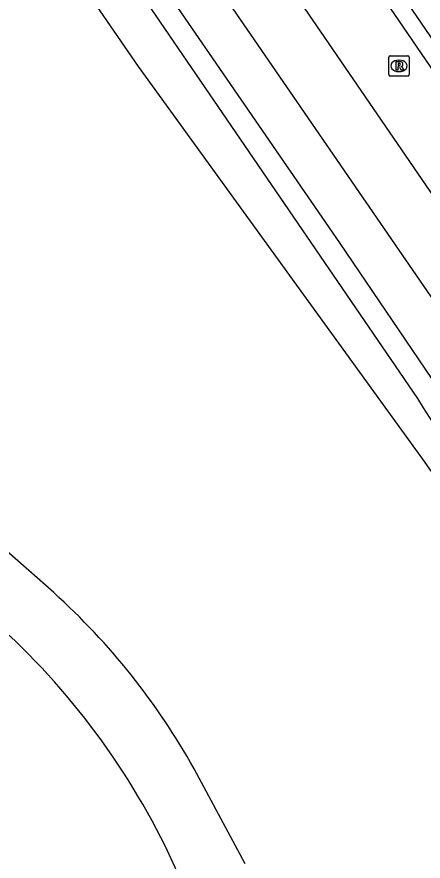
# Model space of a CAD drawing. Extents: x 155275 to 156263, y 382654 to 383635.
# Drawn here: x 155755.08 to 155775.02, y 383099.41 to 383140.81 of the extents above; entities that cross this region are included whole.
import ezdxf

# ---------------------------------------------------------------- set-up
doc = ezdxf.new("R2010")
doc.units = 0
for name, color, linetype in [('IMGEO_Berm_groen', 7, 'Continuous'), ('IMGEO_Fietspad_gesloten', 7, 'Continuous'), ('IMGEO_Hek', 7, 'Continuous'), ('IMGEO_Loofbos', 7, 'Continuous'), ('IMGEO_Rijbaan_lokaal_gesloten', 7, 'Continuous'), ('IMGEO_Rioolput', 7, 'Continuous'), ('IMGEO_Waterloop', 7, 'Continuous')]:
    doc.layers.add(name, color=color, linetype=linetype)

msp = doc.modelspace()

# ---------------------------------------------------------------- linework, layer by layer
at = {"layer": 'IMGEO_Berm_groen'}
msp.add_lwpolyline([(155784.54, 383114.753), (155782.141, 383117.324), (155758.409, 383151.79)], dxfattribs=at)
at = {"layer": 'IMGEO_Fietspad_gesloten'}
for points in [[(155756.887, 383112.574), (155750.084, 383118.541), (155747.288, 383121.245)], [(155766.287, 383099.274), (155763.781, 383103.933)]]:
    msp.add_lwpolyline(points, dxfattribs=at)
for centre, radius, start, end in [((155734.148, 383087.362), 33.952, 29.2147, 47.9527), ((155729.64, 383083.93), 36.515, 24.1793, 47.476)]:
    msp.add_arc(centre, radius, start, end, dxfattribs=at)
at = {"layer": 'IMGEO_Hek'}
msp.add_lwpolyline([(155766.524, 383152.779), (155786.998, 383122.868), (155788.645, 383120.644), (155788.886, 383120.367)], dxfattribs=at)
at = {"layer": 'IMGEO_Loofbos'}
msp.add_lwpolyline([(155753.997, 383148.575), (155761.035, 383138.37), (155774.989, 383119.119), (155778.34, 383114.337)], dxfattribs=at)
at = {"layer": 'IMGEO_Rijbaan_lokaal_gesloten'}
for points in [[(155758.059, 383157.486), (155780.119, 383125.298), (155783.179, 383120.765), (155786.155, 383116.74), (155790.154, 383112.31)], [(155786.878, 383121.572), (155783.337, 383126.756), (155768.25, 383148.807), (155765.932, 383152.187)]]:
    msp.add_lwpolyline(points, dxfattribs=at)
at = {"layer": 'IMGEO_Rioolput'}
for p, q in [((155773.334, 383137.977), (155773.334, 383138.829)), ((155773.409, 383138.903), (155774.261, 383138.903)), ((155773.822, 383138.683), (155773.847, 383138.683)), ((155774.335, 383138.829), (155774.335, 383137.977)), ((155774.261, 383137.903), (155773.409, 383137.903)), ((155773.845, 383138.123), (155773.82, 383138.123))]:
    msp.add_line(p, q, dxfattribs=at)
for points in [[(155773.334, 383137.977), (155773.334, 383138.829)], [(155773.409, 383138.903), (155774.261, 383138.903)], [(155774.335, 383138.829), (155774.335, 383137.977)], [(155773.923, 383138.601), (155773.671, 383138.603), (155773.671, 383138.203)], [(155773.671, 383138.203), (155773.795, 383138.203), (155773.795, 383138.365), (155773.806, 383138.365)], [(155773.849, 383138.522), (155773.795, 383138.522), (155773.795, 383138.441)], [(155773.795, 383138.441), (155773.847, 383138.441)], [(155773.853, 383138.336), (155773.924, 383138.203), (155774.064, 383138.203), (155773.999, 383138.329)], [(155774.261, 383137.903), (155773.409, 383137.903)]]:
    msp.add_lwpolyline(points, dxfattribs=at)
for centre, radius, start, end in [((155773.411, 383138.827), 0.0765, 91.552, 178.448), ((155773.411, 383138.827), 0.0765, 91.552, 178.448), ((155774.259, 383138.827), 0.0765, 1.552, 88.448), ((155774.259, 383138.827), 0.0765, 1.552, 88.448), ((155773.805, 383138.312), 0.0533, 26.0293, 88.6989), ((155773.831, 383138.63), 0.19, 274.7715, 282.9687), ((155773.855, 383138.426), 0.0964, 77.0061, 93.1865), ((155773.869, 383138.483), 0.0378, 276.6634, 79.6772), ((155773.922, 383138.491), 0.109, 350.3612, 89.416), ((155773.92, 383138.491), 0.112, 277.5842, 350.9817), ((155773.904, 383138.276), 0.108, 29.5134, 73.7905), ((155773.411, 383137.979), 0.0765, 181.552, 268.448), ((155773.411, 383137.979), 0.0765, 181.552, 268.448), ((155774.259, 383137.979), 0.0765, 271.552, 358.448), ((155774.259, 383137.979), 0.0765, 271.552, 358.448)]:
    msp.add_arc(centre, radius, start, end, dxfattribs=at)
for centre, major_axis, ratio, start_param, end_param in [((155773.821, 383138.403), (-0.387, 0.002), 0.722429, 4.712389, 7.853982), ((155773.846, 383138.403), (-0.39, 0.002), 0.717154, 1.570796, 4.712389)]:
    msp.add_ellipse(centre, major_axis=major_axis, ratio=ratio, start_param=start_param, end_param=end_param, dxfattribs=at)
at = {"layer": 'IMGEO_Waterloop'}
for points in [[(155756.358, 383150.604), (155755.842, 383150.241), (155756.17, 383149.749), (155756.24, 383149.14), (155774.742, 383122.091)], [(155775.795, 383122.56), (155770.924, 383129.726), (155757.458, 383149.304), (155756.826, 383149.866), (155756.358, 383150.604)]]:
    msp.add_lwpolyline(points, dxfattribs=at)
msp.add_arc((155825.516, 383153.417), 59.66, 211.67323, 244.56615, dxfattribs=at)

doc.saveas('drawing.dxf')
